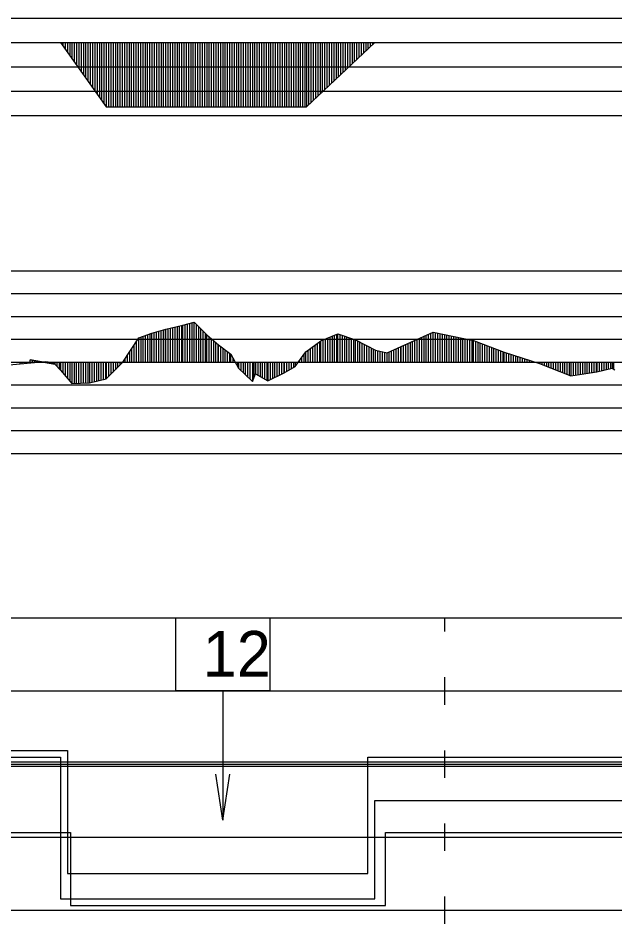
# Model space of a CAD drawing. Extents: x 2 to 10148, y 0 to 380.
# Drawn here: x 5654.8 to 5720.1, y 180.5 to 279.7 of the extents above; entities that cross this region are included whole.
import ezdxf

# ---------------------------------------------------------------- set-up
doc = ezdxf.new("R2010")
doc.units = 0
for name, color, linetype in [('POSUN_CARA', 7, 'Continuous'), ('POSUN_RASTR', 7, 'Continuous'), ('RYCHL_A', 7, 'Continuous'), ('RYCHL_B', 7, 'Continuous'), ('RYCHL_C', 7, 'Continuous'), ('RYCHL_RASTR', 7, 'Continuous'), ('SLOUPEC', 7, 'Continuous'), ('ZRYCHL_CARA', 7, 'Continuous'), ('ZRYCHL_RASTR', 7, 'Continuous')]:
    doc.layers.add(name, color=color, linetype=linetype)

msp = doc.modelspace()

# ---------------------------------------------------------------- linework, layer by layer
at = {"layer": 'POSUN_CARA'}
for p, q in [((5670.952, 245.624), (5672.818, 246.042)), ((5672.452, 242), (5672.452, 245.96)), ((5672.702, 242), (5672.702, 246.016)), ((5672.818, 246.042), (5674.04, 246.378)), ((5672.818, 242), (5672.818, 246.042)), ((5673.068, 242), (5673.068, 246.111)), ((5673.318, 242), (5673.318, 246.18)), ((5673.568, 242), (5673.568, 246.248)), ((5673.818, 242), (5673.818, 246.317)), ((5674.04, 246.378), (5675.432, 245.007)), ((5674.04, 242), (5674.04, 246.378)), ((5674.29, 242), (5674.29, 246.132)), ((5667.974, 244.671), (5669.423, 245.17)), ((5668.974, 242), (5668.974, 245.016)), ((5669.224, 242), (5669.224, 245.102)), ((5669.423, 245.17), (5670.952, 245.624)), ((5669.423, 242), (5669.423, 245.17)), ((5669.673, 242), (5669.673, 245.244)), ((5669.923, 242), (5669.923, 245.319)), ((5670.173, 242), (5670.173, 245.393)), ((5670.423, 242), (5670.423, 245.467)), ((5670.673, 242), (5670.673, 245.541)), ((5670.923, 242), (5670.923, 245.615)), ((5670.952, 242), (5670.952, 245.624)), ((5671.202, 242), (5671.202, 245.68)), ((5671.452, 242), (5671.452, 245.736)), ((5671.702, 242), (5671.702, 245.792)), ((5671.952, 242), (5671.952, 245.848)), ((5672.202, 242), (5672.202, 245.904)), ((5674.54, 242), (5674.54, 245.886)), ((5674.79, 242), (5674.79, 245.639)), ((5675.04, 242), (5675.04, 245.393)), ((5675.29, 242), (5675.29, 245.147)), ((5675.432, 245.007), (5676.704, 243.883)), ((5675.432, 242), (5675.432, 245.007)), ((5687.921, 244.324), (5689.771, 245.086)), ((5689.421, 242), (5689.421, 244.942)), ((5689.671, 242), (5689.671, 245.045)), ((5689.771, 245.086), (5691.693, 244.448)), ((5689.771, 242), (5689.771, 245.086)), ((5690.021, 242), (5690.021, 245.003)), ((5696.708, 243.716), (5700.219, 245.268)), ((5699.708, 242), (5699.708, 245.042)), ((5699.958, 242), (5699.958, 245.153)), ((5700.208, 242), (5700.208, 245.263)), ((5700.219, 245.268), (5704.616, 244.376)), ((5700.219, 242), (5700.219, 245.268)), ((5700.469, 242), (5700.469, 245.217)), ((5700.719, 242), (5700.719, 245.166)), ((5700.969, 242), (5700.969, 245.116)), ((5701.219, 242), (5701.219, 245.065)), ((5701.469, 242), (5701.469, 245.014)), ((5701.719, 242), (5701.719, 244.964)), ((5666.237, 241.995), (5667.974, 244.671)), ((5667.737, 242), (5667.737, 244.305)), ((5667.974, 242), (5667.974, 244.671)), ((5668.224, 242), (5668.224, 244.757)), ((5668.474, 242), (5668.474, 244.843)), ((5668.724, 242), (5668.724, 244.929)), ((5675.682, 242), (5675.682, 244.786)), ((5675.932, 242), (5675.932, 244.565)), ((5676.182, 242), (5676.182, 244.345)), ((5676.432, 242), (5676.432, 244.124)), ((5686.284, 243.146), (5687.921, 244.324)), ((5687.534, 242), (5687.534, 244.046)), ((5687.784, 242), (5687.784, 244.226)), ((5687.921, 242), (5687.921, 244.324)), ((5688.171, 242), (5688.171, 244.427)), ((5688.421, 242), (5688.421, 244.53)), ((5688.671, 242), (5688.671, 244.633)), ((5688.921, 242), (5688.921, 244.736)), ((5689.171, 242), (5689.171, 244.839)), ((5690.271, 242), (5690.271, 244.92)), ((5690.521, 242), (5690.521, 244.837)), ((5690.771, 242), (5690.771, 244.754)), ((5691.021, 242), (5691.021, 244.671)), ((5691.271, 242), (5691.271, 244.588)), ((5691.521, 242), (5691.521, 244.505)), ((5691.693, 244.448), (5693.903, 243.31)), ((5691.693, 242), (5691.693, 244.448)), ((5691.943, 242), (5691.943, 244.32)), ((5692.193, 242), (5692.193, 244.191)), ((5692.443, 242), (5692.443, 244.062)), ((5697.458, 242), (5697.458, 244.048)), ((5697.708, 242), (5697.708, 244.158)), ((5697.958, 242), (5697.958, 244.269)), ((5698.208, 242), (5698.208, 244.379)), ((5698.458, 242), (5698.458, 244.49)), ((5698.708, 242), (5698.708, 244.6)), ((5698.958, 242), (5698.958, 244.711)), ((5699.208, 242), (5699.208, 244.821)), ((5699.458, 242), (5699.458, 244.932)), ((5701.969, 242), (5701.969, 244.913)), ((5702.219, 242), (5702.219, 244.862)), ((5702.469, 242), (5702.469, 244.811)), ((5702.719, 242), (5702.719, 244.761)), ((5702.969, 242), (5702.969, 244.71)), ((5703.219, 242), (5703.219, 244.659)), ((5703.469, 242), (5703.469, 244.609)), ((5703.719, 242), (5703.719, 244.558)), ((5703.969, 242), (5703.969, 244.507)), ((5704.219, 242), (5704.219, 244.457)), ((5704.469, 242), (5704.469, 244.406)), ((5704.616, 244.376), (5707.99, 243.088)), ((5704.616, 242), (5704.616, 244.376)), ((5704.866, 242), (5704.866, 244.281)), ((5705.116, 242), (5705.116, 244.185)), ((5705.366, 242), (5705.366, 244.09)), ((5705.616, 242), (5705.616, 243.994)), ((5666.987, 242), (5666.987, 243.15)), ((5667.237, 242), (5667.237, 243.535)), ((5667.487, 242), (5667.487, 243.92)), ((5676.682, 242), (5676.682, 243.903)), ((5676.704, 243.883), (5678.051, 242.883)), ((5676.704, 242), (5676.704, 243.883)), ((5676.954, 242), (5676.954, 243.698)), ((5677.204, 242), (5677.204, 243.512)), ((5677.454, 242), (5677.454, 243.326)), ((5677.704, 242), (5677.704, 243.14)), ((5685.087, 241.542), (5686.284, 243.146)), ((5686.284, 242), (5686.284, 243.146)), ((5686.534, 242), (5686.534, 243.326)), ((5686.784, 242), (5686.784, 243.506)), ((5687.034, 242), (5687.034, 243.686)), ((5687.284, 242), (5687.284, 243.866)), ((5692.693, 242), (5692.693, 243.934)), ((5692.943, 242), (5692.943, 243.805)), ((5693.193, 242), (5693.193, 243.676)), ((5693.443, 242), (5693.443, 243.547)), ((5693.693, 242), (5693.693, 243.419)), ((5693.903, 243.31), (5695.153, 243.027)), ((5693.903, 242), (5693.903, 243.31)), ((5694.153, 242), (5694.153, 243.253)), ((5694.403, 242), (5694.403, 243.197)), ((5694.653, 242), (5694.653, 243.14)), ((5694.903, 242), (5694.903, 243.083)), ((5695.153, 243.027), (5696.708, 243.716)), ((5695.153, 242), (5695.153, 243.027)), ((5695.403, 242), (5695.403, 243.137)), ((5695.653, 242), (5695.653, 243.248)), ((5695.903, 242), (5695.903, 243.359)), ((5696.153, 242), (5696.153, 243.47)), ((5696.403, 242), (5696.403, 243.581)), ((5696.653, 242), (5696.653, 243.692)), ((5696.708, 242), (5696.708, 243.716)), ((5696.958, 242), (5696.958, 243.827)), ((5697.208, 242), (5697.208, 243.937)), ((5705.866, 242), (5705.866, 243.899)), ((5706.116, 242), (5706.116, 243.803)), ((5706.366, 242), (5706.366, 243.708)), ((5706.616, 242), (5706.616, 243.613)), ((5706.866, 242), (5706.866, 243.517)), ((5707.116, 242), (5707.116, 243.422)), ((5707.366, 242), (5707.366, 243.326)), ((5707.616, 242), (5707.616, 243.231)), ((5707.866, 242), (5707.866, 243.135)), ((5707.99, 243.088), (5711.849, 241.851)), ((5707.99, 242), (5707.99, 243.088)), ((5708.24, 242), (5708.24, 243.008)), ((5653.442, 241.677), (5657.748, 242.073)), ((5654.942, 242), (5654.942, 241.815)), ((5655.192, 242), (5655.192, 241.838)), ((5655.442, 242), (5655.442, 241.861)), ((5655.692, 242), (5655.692, 241.884)), ((5655.942, 242), (5655.942, 241.907)), ((5658.777, 241.791), (5656.09, 242.251)), ((5656.09, 242.251), (5658.777, 241.791)), ((5656.09, 242), (5656.09, 242.251)), ((5656.192, 242), (5656.192, 241.93)), ((5656.34, 242), (5656.34, 242.208)), ((5656.442, 242), (5656.442, 241.953)), ((5656.59, 242), (5656.59, 242.165)), ((5656.692, 242), (5656.692, 241.976)), ((5656.84, 242), (5656.84, 242.123)), ((5656.942, 242), (5656.942, 241.999)), ((5657.09, 242), (5657.09, 242.08)), ((5657.192, 242), (5657.192, 242.022)), ((5657.34, 242), (5657.34, 242.037)), ((5657.442, 242), (5657.442, 242.045)), ((5657.59, 242), (5657.59, 241.994)), ((5657.692, 242), (5657.692, 242.068)), ((5657.748, 242.073), (5658.691, 241.971)), ((5657.748, 242), (5657.748, 242.073)), ((5657.84, 242), (5657.84, 241.952)), ((5657.998, 242), (5657.998, 242.046)), ((5658.09, 242), (5658.09, 241.909)), ((5658.248, 242), (5658.248, 242.019)), ((5658.34, 242), (5658.34, 241.866)), ((5658.498, 242), (5658.498, 241.992)), ((5658.59, 242), (5658.59, 241.823)), ((5658.691, 242), (5658.691, 241.971)), ((5658.691, 241.971), (5658.777, 241.791)), ((5658.777, 242), (5658.777, 241.791)), ((5659.027, 242), (5659.027, 241.53)), ((5659.277, 242), (5659.277, 241.269)), ((5659.421, 242), (5659.421, 241.119)), ((5659.671, 242), (5659.671, 240.819)), ((5659.921, 242), (5659.921, 240.519)), ((5660.171, 242), (5660.171, 240.218)), ((5660.421, 242), (5660.421, 239.918)), ((5660.642, 242), (5660.642, 239.653)), ((5660.892, 242), (5660.892, 239.662)), ((5661.142, 242), (5661.142, 239.672)), ((5661.392, 242), (5661.392, 239.681)), ((5661.642, 242), (5661.642, 239.691)), ((5661.892, 242), (5661.892, 239.7)), ((5662.142, 242), (5662.142, 239.709)), ((5662.392, 242), (5662.392, 239.719)), ((5662.584, 242), (5662.584, 239.726)), ((5662.834, 242), (5662.834, 239.786)), ((5663.084, 242), (5663.084, 239.847)), ((5663.334, 242), (5663.334, 239.908)), ((5663.584, 242), (5663.584, 239.968)), ((5663.834, 242), (5663.834, 240.029)), ((5664.084, 242), (5664.084, 240.09)), ((5664.334, 242), (5664.334, 240.15)), ((5664.416, 242), (5664.416, 240.17)), ((5664.416, 240.17), (5666.237, 241.995)), ((5664.666, 242), (5664.666, 240.421)), ((5664.916, 242), (5664.916, 240.671)), ((5665.166, 242), (5665.166, 240.922)), ((5665.416, 242), (5665.416, 241.173)), ((5665.666, 242), (5665.666, 241.423)), ((5665.916, 242), (5665.916, 241.674)), ((5666.166, 242), (5666.166, 241.924)), ((5666.237, 242), (5666.237, 241.995)), ((5666.487, 242), (5666.487, 242.38)), ((5666.737, 242), (5666.737, 242.765)), ((5677.954, 242), (5677.954, 242.955)), ((5678.051, 242.883), (5678.893, 241.325)), ((5678.051, 242), (5678.051, 242.883)), ((5678.301, 242), (5678.301, 242.42)), ((5678.551, 242), (5678.551, 241.958)), ((5678.801, 242), (5678.801, 241.495)), ((5678.893, 242), (5678.893, 241.325)), ((5679.143, 242), (5679.143, 241.088)), ((5679.393, 242), (5679.393, 240.852)), ((5679.643, 242), (5679.643, 240.615)), ((5679.893, 242), (5679.893, 240.378)), ((5680.143, 242), (5680.143, 240.142)), ((5680.419, 242), (5680.419, 239.881)), ((5680.586, 242), (5680.587, 240.3)), ((5680.586, 242), (5680.586, 242)), ((5680.753, 242), (5680.753, 240.713)), ((5681.003, 242), (5681.003, 240.57)), ((5681.253, 242), (5681.253, 240.428)), ((5681.503, 242), (5681.503, 240.285)), ((5681.753, 242), (5681.753, 240.143)), ((5682.003, 242), (5682.003, 240)), ((5682.102, 242), (5682.102, 239.944)), ((5682.352, 242), (5682.352, 240.068)), ((5682.602, 242), (5682.602, 240.191)), ((5682.852, 242), (5682.852, 240.315)), ((5683.102, 242), (5683.102, 240.439)), ((5683.352, 242), (5683.352, 240.562)), ((5683.602, 242), (5683.602, 240.686)), ((5683.852, 242), (5683.852, 240.81)), ((5683.909, 242), (5683.909, 240.838)), ((5684.159, 242), (5684.159, 240.988)), ((5684.409, 242), (5684.409, 241.137)), ((5684.659, 242), (5684.659, 241.286)), ((5684.909, 242), (5684.909, 241.436)), ((5685.087, 242), (5685.087, 241.542)), ((5685.337, 242), (5685.337, 241.877)), ((5685.587, 242), (5685.587, 242.212)), ((5685.837, 242), (5685.837, 242.547)), ((5686.087, 242), (5686.087, 242.882)), ((5708.49, 242), (5708.49, 242.928)), ((5708.74, 242), (5708.74, 242.848)), ((5708.99, 242), (5708.99, 242.768)), ((5709.24, 242), (5709.24, 242.687)), ((5709.49, 242), (5709.49, 242.607)), ((5709.74, 242), (5709.74, 242.527)), ((5709.99, 242), (5709.99, 242.447)), ((5710.24, 242), (5710.24, 242.367)), ((5710.49, 242), (5710.49, 242.287)), ((5710.74, 242), (5710.74, 242.207)), ((5710.99, 242), (5710.99, 242.127)), ((5711.24, 242), (5711.24, 242.047)), ((5711.49, 242), (5711.49, 241.966)), ((5711.74, 242), (5711.74, 241.886)), ((5711.849, 242), (5711.849, 241.851)), ((5712.099, 242), (5712.099, 241.754)), ((5712.349, 242), (5712.349, 241.657)), ((5712.599, 242), (5712.599, 241.56)), ((5712.849, 242), (5712.849, 241.463)), ((5713.099, 242), (5713.099, 241.366)), ((5713.349, 242), (5713.349, 241.269)), ((5713.599, 242), (5713.599, 241.172)), ((5713.849, 242), (5713.849, 241.075)), ((5714.099, 242), (5714.099, 240.978)), ((5714.349, 242), (5714.349, 240.881)), ((5714.599, 242), (5714.599, 240.784)), ((5714.849, 242), (5714.849, 240.687)), ((5715.099, 242), (5715.099, 240.59)), ((5715.294, 242), (5715.294, 240.514)), ((5715.544, 242), (5715.544, 240.551)), ((5715.794, 242), (5715.794, 240.589)), ((5716.044, 242), (5716.044, 240.627)), ((5716.294, 242), (5716.294, 240.664)), ((5716.544, 242), (5716.544, 240.702)), ((5716.794, 242), (5716.794, 240.739)), ((5717.044, 242), (5717.044, 240.777)), ((5717.294, 242), (5717.294, 240.815)), ((5717.544, 242), (5717.544, 240.852)), ((5717.794, 242), (5717.794, 240.89)), ((5718.044, 242), (5718.044, 240.927)), ((5718.129, 242), (5718.129, 240.94)), ((5718.379, 242), (5718.379, 241.002)), ((5718.629, 242), (5718.63, 241.064)), ((5718.879, 242), (5718.88, 241.125)), ((5719.129, 242), (5719.129, 241.187)), ((5719.379, 242), (5719.38, 241.248)), ((5719.613, 242), (5719.613, 241.999)), ((5719.613, 241.999), (5719.616, 241.307)), ((5719.801, 242), (5719.801, 241.352)), ((5719.95, 242.002), (5719.951, 241.257)), ((5719.95, 242), (5719.95, 242.002)), ((5658.777, 241.791), (5659.421, 241.119)), ((5659.421, 241.119), (5660.642, 239.653)), ((5678.893, 241.325), (5680.419, 239.881)), ((5683.909, 240.838), (5685.087, 241.542)), ((5711.849, 241.851), (5715.294, 240.514)), ((5718.129, 240.94), (5719.801, 241.352)), ((5719.801, 241.352), (5720.099, 241.163)), ((5662.584, 239.726), (5664.416, 240.17)), ((5680.419, 239.881), (5680.753, 240.713)), ((5680.753, 240.713), (5682.102, 239.944)), ((5682.102, 239.944), (5683.909, 240.838)), ((5715.294, 240.514), (5718.129, 240.94)), ((5660.642, 239.653), (5662.584, 239.726))]:
    msp.add_line(p, q, dxfattribs=at)
at = {"layer": 'POSUN_RASTR'}
for p, q in [((5572, 252), (5768, 252)), ((5572, 249.5), (5768, 249.5)), ((5572, 247), (5768, 247)), ((5572, 244.5), (5768, 244.5)), ((5128.6, 242), (5974.91, 242)), ((5572, 239.5), (5768, 239.5)), ((5572, 237), (5768, 237)), ((5572, 234.5), (5768, 234.5)), ((5572, 232), (5768, 232))]:
    msp.add_line(p, q, dxfattribs=at)
at = {"layer": 'RYCHL_A'}
for p, q in [((5422.992, 190.5), (5660.492, 190.5)), ((5660.492, 190.5), (5660.492, 182.5)), ((5694.992, 182.5), (5694.992, 190.5)), ((5694.992, 190.5), (5881.492, 190.5)), ((5660.492, 182.5), (5694.992, 182.5))]:
    msp.add_line(p, q, dxfattribs=at)
at = {"layer": 'RYCHL_B'}
for p, q in [((5422.242, 198.75), (5659.415, 198.75)), ((5659.415, 198.75), (5659.415, 183.25)), ((5693.823, 183.25), (5693.823, 194)), ((5693.823, 194), (5889.911, 194)), ((5659.415, 183.25), (5693.823, 183.25))]:
    msp.add_line(p, q, dxfattribs=at)
at = {"layer": 'RYCHL_C'}
for p, q in [((5421.492, 199.5), (5660.165, 199.5)), ((5660.165, 199.5), (5660.165, 186)), ((5693.073, 186), (5693.073, 198.75)), ((5693.073, 198.75), (5890.661, 198.75)), ((5660.165, 186), (5693.073, 186))]:
    msp.add_line(p, q, dxfattribs=at)
at = {"layer": 'RYCHL_RASTR'}
for p, q in [((5122.279, 214), (5973.518, 214)), ((5701.492, 212.5), (5701.492, 214)), ((5701.492, 204.5), (5701.492, 207.5)), ((5122.183, 206), (5973.869, 206)), ((5701.492, 196.5), (5701.492, 199.5)), ((5122.398, 198.25), (5973.938, 198.25)), ((5122.398, 198), (5973.938, 198)), ((5122.448, 197.75), (5973.897, 197.75)), ((5701.492, 188.5), (5701.492, 191.5)), ((5122.561, 190), (5974.272, 190)), ((5701.492, 180.5), (5701.492, 183.5)), ((5122.536, 182), (5974.319, 182))]:
    msp.add_line(p, q, dxfattribs=at)
at = {"layer": 'SLOUPEC'}
for p, q in [((5677.184, 206.006), (5677.184, 191.855)), ((5677.184, 191.855), (5676.416, 196.898)), ((5677.184, 191.855), (5677.951, 196.898))]:
    msp.add_line(p, q, dxfattribs=at)
msp.add_lwpolyline([(5672.038, 214.005), (5682.329, 214.005), (5682.329, 206.006), (5672.038, 206.006)], close=True, dxfattribs=at)
at = {"layer": 'ZRYCHL_CARA'}
for p, q in [((5128.6, 277), (5974.91, 277)), ((5659.415, 277), (5664.415, 269.938)), ((5659.665, 277), (5659.665, 276.647)), ((5659.915, 277), (5659.915, 276.294)), ((5660.165, 277), (5660.165, 275.941)), ((5660.415, 277), (5660.415, 275.588)), ((5660.665, 277), (5660.665, 275.235)), ((5660.915, 277), (5660.915, 274.881)), ((5661.165, 277), (5661.165, 274.528)), ((5661.415, 277), (5661.415, 274.175)), ((5661.665, 277), (5661.665, 273.822)), ((5661.915, 277), (5661.915, 273.469)), ((5662.165, 277), (5662.165, 273.116)), ((5662.415, 277), (5662.415, 272.763)), ((5662.665, 277), (5662.665, 272.41)), ((5662.915, 277), (5662.915, 272.057)), ((5663.165, 277), (5663.165, 271.704)), ((5663.415, 277), (5663.415, 271.351)), ((5663.665, 277), (5663.665, 270.997)), ((5663.915, 277), (5663.915, 270.644)), ((5664.165, 277), (5664.165, 270.291)), ((5664.415, 277), (5664.415, 269.938)), ((5664.665, 277), (5664.665, 269.938)), ((5664.915, 277), (5664.915, 269.938)), ((5665.165, 277), (5665.165, 269.938)), ((5665.415, 277), (5665.415, 269.938)), ((5665.665, 277), (5665.665, 269.938)), ((5665.915, 277), (5665.915, 269.938)), ((5666.165, 277), (5666.165, 269.938)), ((5666.415, 277), (5666.415, 269.938)), ((5666.665, 277), (5666.665, 269.938)), ((5666.915, 277), (5666.915, 269.938)), ((5667.165, 277), (5667.165, 269.938)), ((5667.415, 277), (5667.415, 269.938)), ((5667.665, 277), (5667.665, 269.938)), ((5667.915, 277), (5667.915, 269.938)), ((5668.165, 277), (5668.165, 269.938)), ((5668.415, 277), (5668.415, 269.938)), ((5668.665, 277), (5668.665, 269.938)), ((5668.915, 277), (5668.915, 269.938)), ((5669.165, 277), (5669.165, 269.938)), ((5669.415, 277), (5669.415, 269.938)), ((5669.665, 277), (5669.665, 269.938)), ((5669.915, 277), (5669.915, 269.938)), ((5670.165, 277), (5670.165, 269.938)), ((5670.415, 277), (5670.415, 269.938)), ((5670.665, 277), (5670.665, 269.938)), ((5670.915, 277), (5670.915, 269.938)), ((5671.165, 277), (5671.165, 269.938)), ((5671.415, 277), (5671.415, 269.938)), ((5671.665, 277), (5671.665, 269.938)), ((5671.915, 277), (5671.915, 269.938)), ((5672.165, 277), (5672.165, 269.938)), ((5672.415, 277), (5672.415, 269.938)), ((5672.665, 277), (5672.665, 269.938)), ((5672.915, 277), (5672.915, 269.938)), ((5673.165, 277), (5673.165, 269.938)), ((5673.415, 277), (5673.415, 269.938)), ((5673.665, 277), (5673.665, 269.938)), ((5673.915, 277), (5673.915, 269.938)), ((5674.165, 277), (5674.165, 269.938)), ((5674.415, 277), (5674.415, 269.938)), ((5674.665, 277), (5674.665, 269.938)), ((5674.915, 277), (5674.915, 269.938)), ((5675.165, 277), (5675.165, 269.938)), ((5675.415, 277), (5675.415, 269.938)), ((5675.665, 277), (5675.665, 269.938)), ((5675.915, 277), (5675.915, 269.938)), ((5676.165, 277), (5676.165, 269.938)), ((5676.415, 277), (5676.415, 269.938)), ((5676.665, 277), (5676.665, 269.938)), ((5676.915, 277), (5676.915, 269.938)), ((5677.165, 277), (5677.165, 269.938)), ((5677.415, 277), (5677.415, 269.938)), ((5677.665, 277), (5677.665, 269.938)), ((5677.915, 277), (5677.915, 269.938)), ((5678.165, 277), (5678.165, 269.938)), ((5678.415, 277), (5678.415, 269.938)), ((5678.665, 277), (5678.665, 269.938)), ((5678.915, 277), (5678.915, 269.938)), ((5679.165, 277), (5679.165, 269.938)), ((5679.415, 277), (5679.415, 269.938)), ((5679.665, 277), (5679.665, 269.938)), ((5679.915, 277), (5679.915, 269.938)), ((5680.165, 277), (5680.165, 269.938)), ((5680.415, 277), (5680.415, 269.938)), ((5680.665, 277), (5680.665, 269.938)), ((5680.915, 277), (5680.915, 269.938)), ((5681.165, 277), (5681.165, 269.938)), ((5681.415, 277), (5681.415, 269.938)), ((5681.665, 277), (5681.665, 269.938)), ((5681.915, 277), (5681.915, 269.938)), ((5682.165, 277), (5682.165, 269.938)), ((5682.415, 277), (5682.415, 269.938)), ((5682.665, 277), (5682.665, 269.938)), ((5682.915, 277), (5682.915, 269.938)), ((5683.165, 277), (5683.165, 269.938)), ((5683.415, 277), (5683.415, 269.938)), ((5683.665, 277), (5683.665, 269.938)), ((5683.915, 277), (5683.915, 269.938)), ((5684.165, 277), (5684.165, 269.938)), ((5684.415, 277), (5684.415, 269.938)), ((5684.665, 277), (5684.665, 269.938)), ((5684.915, 277), (5684.915, 269.938)), ((5685.165, 277), (5685.165, 269.938)), ((5685.415, 277), (5685.415, 269.938)), ((5685.665, 277), (5685.665, 269.938)), ((5685.915, 277), (5685.915, 269.938)), ((5686.165, 277), (5686.165, 269.938)), ((5686.323, 277), (5686.323, 269.938)), ((5686.323, 269.938), (5693.823, 277)), ((5686.573, 277), (5686.573, 270.174)), ((5686.823, 277), (5686.823, 270.409)), ((5687.073, 277), (5687.073, 270.644)), ((5687.323, 277), (5687.323, 270.88)), ((5687.573, 277), (5687.573, 271.115)), ((5687.823, 277), (5687.823, 271.351)), ((5688.073, 277), (5688.073, 271.586)), ((5688.323, 277), (5688.323, 271.821)), ((5688.573, 277), (5688.573, 272.057)), ((5688.823, 277), (5688.823, 272.292)), ((5689.073, 277), (5689.073, 272.527)), ((5689.323, 277), (5689.323, 272.763)), ((5689.573, 277), (5689.573, 272.998)), ((5689.823, 277), (5689.823, 273.234)), ((5690.073, 277), (5690.073, 273.469)), ((5690.323, 277), (5690.323, 273.704)), ((5690.573, 277), (5690.573, 273.94)), ((5690.823, 277), (5690.823, 274.175)), ((5691.073, 277), (5691.073, 274.411)), ((5691.323, 277), (5691.323, 274.646)), ((5691.573, 277), (5691.573, 274.881)), ((5691.823, 277), (5691.823, 275.117)), ((5692.073, 277), (5692.073, 275.352)), ((5692.323, 277), (5692.323, 275.588)), ((5692.573, 277), (5692.573, 275.823)), ((5692.823, 277), (5692.823, 276.058)), ((5693.073, 277), (5693.073, 276.294)), ((5693.323, 277), (5693.323, 276.529)), ((5693.573, 277), (5693.573, 276.765)), ((5664.415, 269.938), (5686.323, 269.938))]:
    msp.add_line(p, q, dxfattribs=at)
at = {"layer": 'ZRYCHL_RASTR'}
for p, q in [((5572, 279.667), (5768, 279.667)), ((5572, 274.333), (5768, 274.333)), ((5572, 271.667), (5768, 271.667)), ((5572, 269), (5768, 269))]:
    msp.add_line(p, q, dxfattribs=at)

# ---------------------------------------------------------------- texts
at = {"layer": 'SLOUPEC'}
msp.add_text('12', height=5, dxfattribs=at).set_placement((5674.992, 207.57))

doc.saveas('drawing.dxf')
